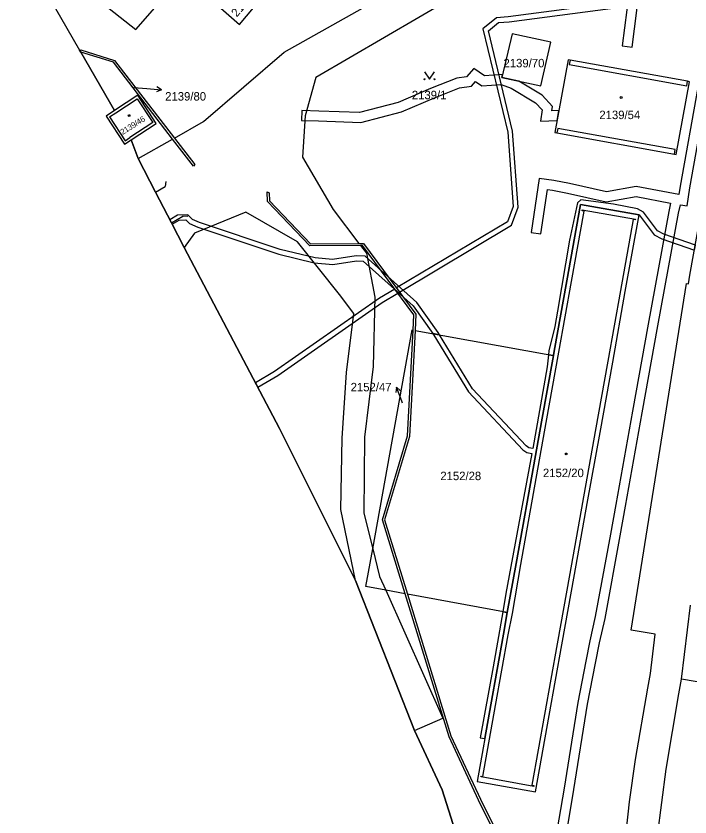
# Model space of a CAD drawing. Extents: x -756746 to -753363, y -1166406 to -1161727.
# Drawn here: x -756529.3 to -756393.8, y -1164428.9 to -1164267.8 of the extents above; entities that cross this region are included whole.
import ezdxf

# ---------------------------------------------------------------- set-up
doc = ezdxf.new("R2010")
doc.units = 0
for name, color, linetype in [('Hranice kat_území', 7, 'Continuous'), ('Hranice parcel', 7, 'Continuous'), ('Parcelní čísla', 7, 'Continuous'), ('Pop  PČ popisy', 7, 'Continuous'), ('Vnitřní kresba', 7, 'Continuous'), ('Věcná břemena k části', 7, 'Continuous'), ('Značky budov', 7, 'Continuous'), ('Značky kultur', 7, 'Continuous')]:
    doc.layers.add(name, color=color, linetype=linetype)

msp = doc.modelspace()

# ---------------------------------------------------------------- linework, layer by layer
at = {"layer": 'Hranice kat_území'}
msp.add_lwpolyline([(-756529.26, -1164252.52), (-756516.47, -1164274.7), (-756516.26, -1164275.07), (-756509.47, -1164286.84), (-756511.16, -1164287.94), (-756507.46, -1164293.59), (-756506.09, -1164292.7), (-756504.68, -1164296.5), (-756501.2, -1164303.23), (-756497.99, -1164309.44), (-756495.45, -1164314.36), (-756476.3, -1164350.75), (-756461, -1164381.3), (-756449.12, -1164411.51), (-756443.61, -1164423.4), (-756437.02, -1164444.12), (-756428.72, -1164487.27), (-756423.06, -1164528.42), (-756422.87, -1164595.27), (-756428.22, -1164644.36)], dxfattribs=at)
at = {"layer": 'Hranice parcel'}
for p, q in [((-756529.26, -1164252.52), (-756516.47, -1164274.7)), ((-756516.26, -1164275.07), (-756516.47, -1164274.7)), ((-756509.47, -1164286.84), (-756516.26, -1164275.07)), ((-756476.3, -1164350.75), (-756495.45, -1164314.36)), ((-756449.02, -1164331.04), (-756421.23, -1164336.1)), ((-756430.49, -1164387.77), (-756450.57, -1164384.09)), ((-756395.48, -1164401.14), (-756393.67, -1164386.32))]:
    msp.add_line(p, q, dxfattribs=at)
for points in [[(-756516.61, -1164256.28), (-756519.11, -1164259.4), (-756512.73, -1164264.52), (-756505.17, -1164270.53), (-756501.37, -1164266.17), (-756496.2, -1164259.65)], [(-756488.63, -1164265.79), (-756484.34, -1164269.54), (-756475.23, -1164258.57)], [(-756429.54, -1164271.39), (-756431.58, -1164280.18), (-756423.75, -1164281.86), (-756421.71, -1164273.07), (-756429.54, -1164271.39)], [(-756516.47, -1164274.7), (-756516.25, -1164274.65), (-756509.45, -1164276.79), (-756497.42, -1164292.36), (-756493.28, -1164297.71), (-756493.61, -1164298.01), (-756497.8, -1164292.57), (-756509.69, -1164277.13), (-756516.26, -1164275.07)], [(-756420.9, -1164291.27), (-756420.51, -1164291.34), (-756396.89, -1164295.58), (-756396.52, -1164295.65), (-756393.85, -1164281.04), (-756394.24, -1164280.95), (-756417.87, -1164276.7), (-756418.27, -1164276.63), (-756420.9, -1164291.27)], [(-756506.09, -1164292.7), (-756501.06, -1164289.41), (-756504.75, -1164283.75), (-756509.47, -1164286.84)], [(-756509.47, -1164286.84), (-756511.16, -1164287.94), (-756507.46, -1164293.59), (-756506.09, -1164292.7)], [(-756495.45, -1164314.36), (-756497.99, -1164309.44), (-756501.2, -1164303.23), (-756504.68, -1164296.5), (-756506.09, -1164292.7)], [(-756449.44, -1164330.96), (-756449.28, -1164327.89), (-756459.63, -1164313.96), (-756460.01, -1164313.96), (-756470.22, -1164314.05), (-756478.71, -1164305.13), (-756478.79, -1164303.17), (-756478.39, -1164303.36), (-756478.31, -1164304.97), (-756470.07, -1164313.66), (-756460.31, -1164313.57), (-756459.43, -1164313.56), (-756448.85, -1164327.77), (-756449.02, -1164331.04)], [(-756430.49, -1164387.77), (-756431.26, -1164392.1), (-756433.81, -1164406.3), (-756436.57, -1164421.72), (-756424.8, -1164423.83), (-756422.04, -1164408.45), (-756419.5, -1164394.27), (-756416.96, -1164380.1), (-756414.4, -1164365.84), (-756411.84, -1164351.57), (-756409.3, -1164337.4), (-756406.76, -1164323.23), (-756403.99, -1164307.78), (-756415.8, -1164305.73), (-756418.54, -1164321.05), (-756421.08, -1164335.23), (-756421.23, -1164336.1)], [(-756395.72, -1164329.56), (-756394.48, -1164321.6), (-756394.09, -1164321.68), (-756393.77, -1164319.9), (-756391.82, -1164309.15)], [(-756401.71, -1164400.03), (-756400.77, -1164392.09), (-756405.56, -1164391.31), (-756395.72, -1164329.56)], [(-756451.03, -1164384.01), (-756454.94, -1164383.29), (-756458.91, -1164382.56), (-756457.55, -1164374.97), (-756449.63, -1164330.93), (-756449.44, -1164330.96)], [(-756451.03, -1164384.01), (-756455.61, -1164369.11), (-756450.56, -1164352.26), (-756449.44, -1164330.96)], [(-756449.02, -1164331.04), (-756450.16, -1164352.36), (-756455.18, -1164369.1), (-756450.57, -1164384.09)], [(-756421.23, -1164336.1), (-756423.62, -1164349.4), (-756426.17, -1164363.67), (-756428.72, -1164377.93), (-756430.49, -1164387.77)], [(-756449.12, -1164411.51), (-756461, -1164381.3), (-756476.3, -1164350.75)], [(-756426.63, -1164658.66), (-756424.13, -1164637.71), (-756423.03, -1164623.73), (-756420.81, -1164589.07), (-756413.91, -1164505.21), (-756421.17, -1164481.88), (-756423.77, -1164468.04), (-756423.88, -1164450.56), (-756436.25, -1164425.48), (-756442.19, -1164412.74), (-756451.03, -1164384.01)], [(-756450.57, -1164384.09), (-756441.82, -1164412.58), (-756435.89, -1164425.31), (-756423.47, -1164450.45), (-756423.37, -1164467.99), (-756420.8, -1164481.76), (-756413.51, -1164505.04), (-756420.41, -1164589.1), (-756422.62, -1164623.75), (-756423.71, -1164637.77), (-756424.48, -1164644.09)], [(-756424.48, -1164644.09), (-756423.86, -1164640.04), (-756422.79, -1164631.34), (-756420.71, -1164604.9), (-756419.68, -1164591.38), (-756408.91, -1164457.88), (-756407.46, -1164440.49), (-756407.2, -1164437.57), (-756405.94, -1164425.84), (-756404.74, -1164417.35), (-756402.25, -1164402.95), (-756401.71, -1164400.03)], [(-756401.46, -1164441.6), (-756401.13, -1164439.35), (-756398.56, -1164419.29), (-756395.98, -1164404.1), (-756395.48, -1164401.14)], [(-756437.02, -1164444.12), (-756443.61, -1164423.4), (-756449.12, -1164411.51)]]:
    msp.add_lwpolyline(points, dxfattribs=at)
at = {"layer": 'Pop  PČ popisy'}
for p, q in [((-756505.57, -1164282.2), (-756502.98, -1164282.41)), ((-756502.98, -1164282.41), (-756499.99, -1164282.67)), ((-756499.99, -1164282.67), (-756500.94, -1164282.08)), ((-756499.99, -1164282.67), (-756501.03, -1164283.08)), ((-756452.78, -1164342.44), (-756452.88, -1164343.55)), ((-756451.7, -1164345.24), (-756452.78, -1164342.44)), ((-756452.78, -1164342.44), (-756451.95, -1164343.19)), ((-756451.54, -1164345.66), (-756451.7, -1164345.24))]:
    msp.add_line(p, q, dxfattribs=at)
at = {"layer": 'Vnitřní kresba'}
for p, q in [((-756475.32, -1164275.08), (-756444.28, -1164257.56)), ((-756440.49, -1164263.56), (-756469.01, -1164280.15)), ((-756491.57, -1164289.02), (-756475.32, -1164275.08)), ((-756417.87, -1164276.7), (-756418.03, -1164277.59)), ((-756418.03, -1164277.59), (-756394.4, -1164281.83)), ((-756469.01, -1164280.15), (-756471.11, -1164287.89)), ((-756394.4, -1164281.83), (-756394.24, -1164280.95)), ((-756509.22, -1164287.28), (-756504.89, -1164284.44)), ((-756504.89, -1164284.44), (-756501.75, -1164289.25)), ((-756510.45, -1164288.09), (-756509.22, -1164287.28)), ((-756510.45, -1164288.09), (-756507.33, -1164292.89)), ((-756471.11, -1164287.89), (-756471.69, -1164296.18)), ((-756501.75, -1164289.25), (-756506.35, -1164292.25)), ((-756497.42, -1164292.36), (-756491.57, -1164289.02)), ((-756420.35, -1164290.45), (-756420.51, -1164291.34)), ((-756396.73, -1164294.69), (-756420.35, -1164290.45)), ((-756507.33, -1164292.89), (-756506.35, -1164292.25)), ((-756504.68, -1164296.5), (-756497.8, -1164292.57)), ((-756396.89, -1164295.58), (-756396.73, -1164294.69)), ((-756471.69, -1164296.18), (-756465.53, -1164306.7)), ((-756499.11, -1164301.09), (-756499.25, -1164302.08)), ((-756501.2, -1164303.23), (-756499.25, -1164302.08)), ((-756497.99, -1164309.44), (-756495.72, -1164308.1)), ((-756494.72, -1164308.15), (-756495.72, -1164308.1)), ((-756483.08, -1164307.26), (-756493.36, -1164311.48)), ((-756472.7, -1164313.26), (-756483.08, -1164307.26)), ((-756465.53, -1164306.7), (-756460.31, -1164313.57)), ((-756417.56, -1164321.23), (-756415.02, -1164307.06)), ((-756415.44, -1164306.98), (-756415.41, -1164306.81)), ((-756415.02, -1164307.06), (-756415.44, -1164306.98)), ((-756415.41, -1164306.81), (-756404.73, -1164308.66)), ((-756405.19, -1164308.76), (-756407.75, -1164323.04)), ((-756404.77, -1164308.83), (-756405.19, -1164308.76)), ((-756404.73, -1164308.66), (-756404.77, -1164308.83)), ((-756493.36, -1164311.48), (-756495.45, -1164314.36)), ((-756464.23, -1164323.85), (-756472.7, -1164313.26)), ((-756460.01, -1164313.96), (-756458.81, -1164315.54)), ((-756458.81, -1164315.54), (-756457.12, -1164324.35)), ((-756420.1, -1164335.41), (-756417.56, -1164321.23)), ((-756461.35, -1164327.65), (-756464.23, -1164323.85)), ((-756457.12, -1164324.35), (-756457.44, -1164338.27)), ((-756407.75, -1164323.04), (-756410.29, -1164337.22)), ((-756462.79, -1164339.51), (-756461.35, -1164327.65)), ((-756422.64, -1164349.58), (-756420.1, -1164335.41)), ((-756410.29, -1164337.22), (-756412.83, -1164351.39)), ((-756457.44, -1164338.27), (-756459.23, -1164352.51)), ((-756463.72, -1164352.69), (-756462.79, -1164339.51)), ((-756425.19, -1164363.85), (-756422.64, -1164349.58)), ((-756412.83, -1164351.39), (-756415.39, -1164365.66)), ((-756463.94, -1164367.06), (-756463.72, -1164352.69)), ((-756459.23, -1164352.51), (-756459.32, -1164367.77)), ((-756427.75, -1164378.11), (-756425.19, -1164363.85)), ((-756415.39, -1164365.66), (-756417.94, -1164379.92)), ((-756461, -1164381.3), (-756463.94, -1164367.06)), ((-756459.32, -1164367.77), (-756457.55, -1164374.97)), ((-756457.55, -1164374.97), (-756456.17, -1164380.54)), ((-756429.43, -1164387.96), (-756427.75, -1164378.11)), ((-756456.17, -1164380.54), (-756454.94, -1164383.29)), ((-756417.94, -1164379.92), (-756420.49, -1164394.09)), ((-756454.94, -1164383.29), (-756443.46, -1164409.04)), ((-756430.29, -1164392.28), (-756429.43, -1164387.96)), ((-756432.83, -1164406.46), (-756430.29, -1164392.28)), ((-756420.49, -1164394.09), (-756423.03, -1164408.27)), ((-756361.29, -1164407.29), (-756395.48, -1164401.14)), ((-756435.39, -1164420.75), (-756432.83, -1164406.46)), ((-756449.12, -1164411.51), (-756443.46, -1164409.04)), ((-756423.03, -1164408.27), (-756425.58, -1164422.51)), ((-756435.77, -1164420.82), (-756435.8, -1164420.68)), ((-756435.8, -1164420.68), (-756435.39, -1164420.75)), ((-756425.18, -1164422.75), (-756435.77, -1164420.82)), ((-756425.58, -1164422.51), (-756425.15, -1164422.58)), ((-756425.15, -1164422.58), (-756425.18, -1164422.75))]:
    msp.add_line(p, q, dxfattribs=at)
at = {"layer": 'Věcná břemena k části'}
for points in [[(-756407.95, -1164258.41), (-756410.04, -1164258.48), (-756409.98, -1164260.48), (-756407.44, -1164260.4), (-756406.76, -1164263.75), (-756406.43, -1164266.09), (-756406.44, -1164266.57), (-756407.37, -1164273.79), (-756405.39, -1164274.05), (-756404.44, -1164266.71), (-756404.43, -1164265.97), (-756404.78, -1164263.41), (-756405.66, -1164259.13), (-756407.47, -1164252.92), (-756430.1, -1164214.1), (-756431.82, -1164215.1), (-756409.33, -1164253.72)], [(-756468.46, -1164288.92), (-756459.95, -1164289.24), (-756451.79, -1164287.12), (-756445.14, -1164284.24), (-756440.13, -1164282.27), (-756437.67, -1164281.91), (-756436.87, -1164281.02), (-756435.61, -1164281.86), (-756431.72, -1164281.59), (-756429.71, -1164282.31), (-756424.79, -1164285.27), (-756423.5, -1164286.69), (-756423.81, -1164288.95), (-756420.47, -1164288.86), (-756420.11, -1164286.85), (-756421.51, -1164286.89), (-756421.4, -1164286.03), (-756423.51, -1164283.71), (-756428.14, -1164280.92), (-756431.58, -1164280.18), (-756431.44, -1164279.57), (-756435.07, -1164279.82), (-756437.19, -1164278.38), (-756438.67, -1164280.03), (-756440.65, -1164280.33), (-756445.9, -1164282.4), (-756452.45, -1164285.22), (-756460.17, -1164287.24), (-756468.38, -1164286.92), (-756471.82, -1164286.81), (-756471.88, -1164288.81)], [(-756417.97, -1164312.91), (-756420.41, -1164327.2), (-756420.9, -1164330.27), (-756422.13, -1164335.17), (-756422.21, -1164335.92), (-756421.23, -1164336.1), (-756421.08, -1164335.23), (-756418.54, -1164321.05), (-756415.8, -1164305.73), (-756403.99, -1164307.78), (-756400.97, -1164311.79), (-756399.42, -1164312.63), (-756392.86, -1164314.91), (-756392.68, -1164313.91), (-756399.02, -1164311.71), (-756400.29, -1164311.01), (-756403.12, -1164307.24), (-756404.33, -1164306.59), (-756409.12, -1164305.63), (-756415.69, -1164304.79), (-756416.38, -1164305.37)], [(-756498.33, -1164308.79), (-756497.99, -1164309.44), (-756497.87, -1164309.68), (-756496.48, -1164308.86), (-756495.13, -1164308.79), (-756494.36, -1164309.56), (-756492.74, -1164310.3), (-756476.41, -1164315.74), (-756469.29, -1164317.46), (-756465.56, -1164317.76), (-756460.79, -1164317.06), (-756459.45, -1164317.1), (-756449.41, -1164326.09), (-756445.47, -1164331.69), (-756444.11, -1164331.93), (-756444.39, -1164331.48), (-756448.65, -1164325.43), (-756459.05, -1164316.12), (-756460.85, -1164316.06), (-756465.6, -1164316.76), (-756469.13, -1164316.46), (-756476.13, -1164314.78), (-756492.38, -1164309.36), (-756493.78, -1164308.72), (-756494.73, -1164307.77), (-756496.78, -1164307.88)], [(-756452.52, -1164323.53), (-756453.12, -1164322.73), (-756456.2, -1164324.56), (-756477.28, -1164339.31), (-756481.13, -1164341.58), (-756480.66, -1164342.46), (-756476.64, -1164340.09), (-756455.66, -1164325.4)], [(-756437.5, -1164342.8), (-756444.11, -1164331.93), (-756445.47, -1164331.69), (-756445.23, -1164332.02), (-756438.3, -1164343.4), (-756427.36, -1164355.03), (-756426.58, -1164355.57), (-756425.55, -1164355.79), (-756428.22, -1164370.19), (-756430.76, -1164383.95), (-756431.4, -1164387.6), (-756430.49, -1164387.77), (-756428.72, -1164377.93), (-756426.17, -1164363.67), (-756423.62, -1164349.4), (-756421.23, -1164336.1), (-756422.21, -1164335.92), (-756422.47, -1164338.35), (-756425.38, -1164354.8), (-756426.18, -1164354.63), (-756426.7, -1164354.27)], [(-756431.26, -1164392.1), (-756430.49, -1164387.77), (-756431.4, -1164387.6), (-756433.32, -1164398.71), (-756435.95, -1164412.96), (-756435.03, -1164413.13), (-756433.81, -1164406.3)]]:
    msp.add_lwpolyline(points, close=True, dxfattribs=at)
for points in [[(-756404.69, -1164264.61), (-756430.28, -1164267.99), (-756432.68, -1164268.16), (-756435.41, -1164270.39), (-756430.41, -1164291.18), (-756429.33, -1164306.13), (-756430.44, -1164309.23), (-756452.76, -1164322.51), (-756452.16, -1164323.32), (-756429.62, -1164309.91), (-756428.31, -1164306.27), (-756429.41, -1164291), (-756434.29, -1164270.77), (-756432.28, -1164269.14), (-756430.09, -1164268.99), (-756404.66, -1164265.63)], [(-756392.2, -1164282.19), (-756395.76, -1164302.02), (-756396.03, -1164303.74), (-756404.55, -1164302.1), (-756410.54, -1164303.16), (-756417.99, -1164301.47), (-756421.1, -1164300.89), (-756424.1, -1164300.46), (-756425.7, -1164311.36), (-756423.72, -1164311.64), (-756422.42, -1164302.72), (-756421.42, -1164302.87), (-756418.39, -1164303.43), (-756410.58, -1164305.2), (-756404.57, -1164304.14), (-756397.66, -1164305.47), (-756398, -1164307.1), (-756402.16, -1164329.78), (-756405.34, -1164347.28), (-756408.69, -1164366.06), (-756409.74, -1164372.01), (-756412.8, -1164388.54), (-756413.92, -1164393.47), (-756414.71, -1164397.58), (-756416.31, -1164405.89), (-756419.08, -1164423.06), (-756421.57, -1164437.93)], [(-756419.27, -1164436.29), (-756417.1, -1164423.38), (-756414.35, -1164406.23), (-756412.75, -1164397.96), (-756411.96, -1164393.89), (-756410.84, -1164388.94), (-756407.78, -1164372.37), (-756406.73, -1164366.4), (-756403.38, -1164347.64), (-756400.2, -1164330.14), (-756396.04, -1164307.48), (-756395.69, -1164305.81), (-756394.35, -1164306.01), (-756394.08, -1164304.21), (-756393.78, -1164302.36), (-756390.24, -1164282.55)]]:
    msp.add_lwpolyline(points, dxfattribs=at)
at = {"layer": 'Značky budov'}
for centre in [(-756407.6, -1164284.21), (-756506.53, -1164287.84), (-756418.63, -1164355.87)]:
    msp.add_circle(centre, 0.175, dxfattribs=at)
at = {"layer": 'Značky kultur'}
msp.add_lwpolyline([(-756447.13, -1164279.03), (-756446.13, -1164280.53), (-756445.13, -1164279.03)], dxfattribs=at)
for centre in [(-756447.13, -1164280.53), (-756445.13, -1164280.53)]:
    msp.add_circle(centre, 0.1, dxfattribs=at)

# ---------------------------------------------------------------- texts
at = {"layer": 'Parcelní čísla'}
for s, height, rotation, p in [('2139/75', 1.7, 49, (-756484.88, -1164268.13)), ('2139/46', 1.139, 32, (-756507.84, -1164291.75))]:
    msp.add_text(s, height=height, rotation=rotation, dxfattribs=at).set_placement(p)
for s, p in [('2139/70', (-756431.25, -1164278.14)), ('2139/80', (-756499.27, -1164284.82)), ('2139/1', (-756449.68, -1164284.55)), ('2139/54', (-756411.98, -1164288.55)), ('2152/47', (-756461.98, -1164343.29)), ('2152/28', (-756443.95, -1164361.15)), ('2152/20', (-756423.32, -1164360.54))]:
    msp.add_text(s, height=1.7, dxfattribs=at).set_placement(p)

doc.saveas('drawing.dxf')
